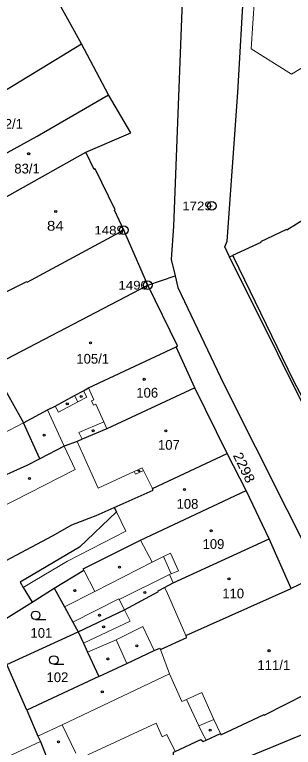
# Model space of a CAD drawing. Extents: x -679733 to -673243, y -1075091 to -1066557.
# Drawn here: x -676396.8 to -676348.3, y -1071814.4 to -1071687 of the extents above; entities that cross this region are included whole.
import ezdxf
from ezdxf.enums import TextEntityAlignment as Align

# ---------------------------------------------------------------- set-up
doc = ezdxf.new("R2010")
doc.units = 0
doc.header["$LTSCALE"] = 0.68
for name, color, linetype, lineweight in [('1', 7, 'Continuous', 25), ('3', 7, 'Continuous', 25), ('4', 7, 'Continuous', 13), ('5', 7, 'Continuous', 25), ('8', 7, 'Continuous', 25)]:
    doc.layers.add(name, color=color, linetype=linetype, lineweight=lineweight)
doc.layers.add('2', color=7, linetype='Continuous')

msp = doc.modelspace()

# ---------------------------------------------------------------- linework, layer by layer
at = {"layer": '1'}
for p, q in [((-676385.21, -1071692.07), (-676392.51, -1071678.79)), ((-676373.64, -1071734.03), (-676377.83, -1071724.46)), ((-676359.43, -1071729.07), (-676358.95, -1071728.85)), ((-676373.64, -1071734.03), (-676368.92, -1071732.38)), ((-676365.46, -1071751.88), (-676368.75, -1071744.75)), ((-676400.77, -1071748.19), (-676395.26, -1071757.96)), ((-676392.44, -1071764.21), (-676395.26, -1071757.96)), ((-676352.58, -1071778.11), (-676356.57, -1071769.72)), ((-676348.74, -1071786.8), (-676352.58, -1071778.11)), ((-676393.8, -1071789.13), (-676389.97, -1071786.72)), ((-676401.14, -1071793.74), (-676393.8, -1071789.13)), ((-676398.19, -1071800.01), (-676385.77, -1071794.33)), ((-676394.73, -1071807.91), (-676398.19, -1071800.01)), ((-676382.17, -1071802.08), (-676394.73, -1071807.91)), ((-676336.62, -1071807.99), (-676359.81, -1071817.54))]:
    msp.add_line(p, q, dxfattribs=at)
for points in [[(-676409.82, -1071487.07), (-676395.79, -1071511.68), (-676384.03, -1071532.68), (-676381.89, -1071539.87), (-676376.19, -1071569.34), (-676368.13, -1071616.48), (-676365.86, -1071630.87), (-676366.52, -1071654.54), (-676369.19, -1071723.74), (-676369.58, -1071729.58), (-676368.92, -1071732.38)], [(-676359.43, -1071729.07), (-676360.28, -1071727.35), (-676359.84, -1071726.37), (-676357.99, -1071700.53), (-676354.68, -1071643.07)], [(-676429.04, -1071719.44), (-676422.39, -1071714.77), (-676415, -1071710.08), (-676414.9, -1071710.24), (-676413.31, -1071709.22), (-676409.79, -1071707.02), (-676385.21, -1071692.07)], [(-676416.55, -1071721.95), (-676410.12, -1071717.56), (-676392.9, -1071708.11), (-676380.51, -1071700.93), (-676385.21, -1071692.07)], [(-676384.44, -1071710.9), (-676376.61, -1071707.51), (-676380.51, -1071700.93)], [(-676405.92, -1071726.95), (-676403.56, -1071725.5), (-676403.04, -1071725.17), (-676403.37, -1071724.64), (-676403.9, -1071724.92), (-676405.06, -1071722.54), (-676400.12, -1071719.64), (-676384.44, -1071710.9)], [(-676377.83, -1071724.46), (-676379.46, -1071720.98), (-676379.34, -1071720.92), (-676382.8, -1071713.8), (-676382.97, -1071713.88), (-676384.44, -1071710.9)], [(-676344.43, -1071721.33), (-676349.47, -1071724.43), (-676349.51, -1071724.33), (-676354.08, -1071726.49), (-676354.03, -1071726.6), (-676358.95, -1071728.85)], [(-676377.83, -1071724.46), (-676394.72, -1071733.57), (-676394.77, -1071733.46), (-676400.41, -1071736.23), (-676406.58, -1071739.36), (-676409.68, -1071740.88)], [(-676319.84, -1071810.83), (-676323.06, -1071802.59), (-676323.55, -1071801.33), (-676325.68, -1071796.83), (-676359.43, -1071729.07)], [(-676358.95, -1071728.85), (-676358.78, -1071729.17), (-676348.35, -1071750.57), (-676338.79, -1071768.68)], [(-676368.92, -1071732.38), (-676368.43, -1071734.45), (-676360.46, -1071751.23), (-676343.97, -1071784.01), (-676336.24, -1071800.05), (-676333.11, -1071806.54), (-676317.04, -1071839.88)], [(-676415.87, -1071755.76), (-676412.78, -1071754.15), (-676400.93, -1071747.92), (-676400.77, -1071748.19), (-676373.64, -1071734.03)], [(-676368.75, -1071744.75), (-676368.47, -1071744.59), (-676373.64, -1071734.03)], [(-676395.26, -1071757.96), (-676391.1, -1071755.73), (-676389.76, -1071755.06), (-676386.42, -1071753.23), (-676384.86, -1071752.38), (-676383.97, -1071751.9), (-676368.75, -1071744.75)], [(-676365.46, -1071751.88), (-676380.78, -1071758.98), (-676385.09, -1071760.78), (-676385.96, -1071761.23), (-676388.23, -1071762.01), (-676392.44, -1071764.21)], [(-676379.49, -1071772.71), (-676372.74, -1071769.65), (-676372.87, -1071769.38), (-676359.87, -1071763.32), (-676365.46, -1071751.88)], [(-676389.97, -1071786.72), (-676384.8, -1071783.61), (-676384.93, -1071783.34), (-676374.92, -1071778.36), (-676356.57, -1071769.72), (-676359.87, -1071763.32)], [(-676392.44, -1071764.21), (-676394.69, -1071765.38), (-676401.22, -1071768.28)], [(-676401.48, -1071793.86), (-676404.29, -1071788.38), (-676405.57, -1071785.75), (-676390.24, -1071777.61), (-676386.88, -1071775.72), (-676383.87, -1071774.55), (-676382.67, -1071774.06), (-676379.49, -1071772.71)], [(-676379.49, -1071772.71), (-676379.13, -1071773.44), (-676385.57, -1071779.56), (-676395.87, -1071785.7), (-676395.33, -1071786.6), (-676393.8, -1071789.13)], [(-676385.77, -1071794.33), (-676377.7, -1071790.47), (-676371.81, -1071787.32), (-676371.84, -1071787.18), (-676370.74, -1071786.58), (-676369.27, -1071785.78), (-676352.58, -1071778.11)], [(-676337.29, -1071800.57), (-676345.06, -1071785.03), (-676348.74, -1071786.8)], [(-676389.97, -1071786.72), (-676388.17, -1071789.99), (-676386.71, -1071792.64), (-676385.77, -1071794.33)], [(-676382.17, -1071802.08), (-676377.31, -1071799.8), (-676372.54, -1071797.57), (-676371.58, -1071797.14), (-676371.48, -1071797.37), (-676366.9, -1071795.32), (-676367.06, -1071794.95), (-676348.74, -1071786.8)], [(-676385.77, -1071794.33), (-676384.86, -1071796.3), (-676384.14, -1071797.87), (-676382.17, -1071802.08)], [(-676397.37, -1071827.85), (-676386.14, -1071824.04), (-676369.19, -1071815.87), (-676369.17, -1071815.26), (-676368.89, -1071815.13), (-676364.46, -1071813.04), (-676364.01, -1071813.37), (-676363.53, -1071813.15), (-676361.04, -1071812.01), (-676360.97, -1071812.22), (-676353.45, -1071808.69), (-676353.4, -1071808.78), (-676346.11, -1071805.11), (-676346.15, -1071804.99), (-676337.29, -1071800.57)], [(-676394.73, -1071807.91), (-676392.77, -1071812.43), (-676392.35, -1071813.38), (-676390.94, -1071816.99), (-676400.19, -1071820.14), (-676397.37, -1071827.85)]]:
    msp.add_lwpolyline(points, dxfattribs=at)
at = {"layer": '3'}
for p, q in [((-676393.173, -1071792.19), (-676391.423, -1071792.19)), ((-676390.003, -1071799.96), (-676388.253, -1071799.96))]:
    msp.add_line(p, q, dxfattribs=at)
for centre in [(-676393.1729, -1071791.4398), (-676390.0029, -1071799.2098)]:
    msp.add_circle(centre, 0.75, dxfattribs=at)
at = {"layer": '4'}
for p, q in [((-676355.69, -1071692.9), (-676352.5, -1071646.08)), ((-676306.9, -1071671.93), (-676348.68, -1071697.31)), ((-676348.68, -1071697.31), (-676355.69, -1071692.9)), ((-676383.97, -1071751.9), (-676383.03, -1071753.98)), ((-676385.83, -1071754.34), (-676386.42, -1071753.23)), ((-676384.86, -1071752.38), (-676384.26, -1071753.49)), ((-676389.2, -1071756.13), (-676385.83, -1071754.34)), ((-676384.26, -1071753.49), (-676385.83, -1071754.34)), ((-676383.03, -1071753.98), (-676383.45, -1071754.16)), ((-676383.45, -1071754.16), (-676383.12, -1071754.9)), ((-676391.1, -1071755.73), (-676388.23, -1071762.01)), ((-676389.76, -1071755.06), (-676389.2, -1071756.13)), ((-676383.12, -1071754.9), (-676382.7, -1071754.72)), ((-676382.7, -1071754.72), (-676381.31, -1071757.8)), ((-676399.07, -1071759.95), (-676395.26, -1071757.96)), ((-676381.31, -1071757.8), (-676385.69, -1071759.65)), ((-676381.31, -1071757.8), (-676380.78, -1071758.98)), ((-676385.09, -1071760.78), (-676385.69, -1071759.65)), ((-676388.23, -1071762.01), (-676386.31, -1071766.06)), ((-676385.96, -1071761.23), (-676382.28, -1071769.3)), ((-676400.17, -1071773.16), (-676386.31, -1071766.06)), ((-676376.01, -1071766.41), (-676374.62, -1071765.77)), ((-676374.62, -1071765.77), (-676374.4, -1071766.25)), ((-676382.28, -1071769.3), (-676376.01, -1071766.41)), ((-676375.79, -1071766.89), (-676376.01, -1071766.41)), ((-676374.4, -1071766.25), (-676375.79, -1071766.89)), ((-676374.4, -1071766.25), (-676372.87, -1071769.38)), ((-676379.13, -1071773.44), (-676377.47, -1071776.79)), ((-676377.47, -1071776.79), (-676387.66, -1071782.04)), ((-676374.92, -1071778.36), (-676372.92, -1071782.21)), ((-676372.92, -1071782.21), (-676370.92, -1071781.22)), ((-676370.92, -1071781.22), (-676369.69, -1071780.61)), ((-676370.92, -1071781.22), (-676369.58, -1071784.21)), ((-676369.69, -1071780.61), (-676368.32, -1071783.68)), ((-676387.66, -1071782.04), (-676393.29, -1071785.36)), ((-676382.87, -1071787.3), (-676372.92, -1071782.21)), ((-676384.8, -1071783.61), (-676382.87, -1071787.3)), ((-676369.58, -1071784.21), (-676368.32, -1071783.68)), ((-676378.64, -1071788.68), (-676369.89, -1071784.34)), ((-676369.89, -1071784.34), (-676369.58, -1071784.21)), ((-676369.89, -1071784.34), (-676369.27, -1071785.78)), ((-676393.29, -1071785.36), (-676395.33, -1071786.6)), ((-676388.17, -1071789.99), (-676382.87, -1071787.3)), ((-676370.44, -1071787.26), (-676370.74, -1071786.58)), ((-676370.44, -1071787.26), (-676367.06, -1071794.95)), ((-676378.71, -1071788.56), (-676386.71, -1071792.64)), ((-676378.71, -1071788.56), (-676378.64, -1071788.68)), ((-676377.7, -1071790.47), (-676378.64, -1071788.68)), ((-676377.7, -1071790.47), (-676376.76, -1071792.43)), ((-676384.86, -1071796.3), (-676376.76, -1071792.43)), ((-676374.51, -1071793.36), (-676379.18, -1071795.71)), ((-676372.54, -1071797.57), (-676374.51, -1071793.36)), ((-676384.14, -1071797.87), (-676379.18, -1071795.71)), ((-676379.18, -1071795.71), (-676377.31, -1071799.8)), ((-676371.48, -1071797.37), (-676369.88, -1071801.64)), ((-676369.88, -1071801.64), (-676388.58, -1071810.46)), ((-676369.88, -1071801.64), (-676367.75, -1071806.44)), ((-676366.93, -1071806.08), (-676364.24, -1071804.89)), ((-676364.24, -1071804.89), (-676362.15, -1071809.55)), ((-676367.75, -1071806.44), (-676366.93, -1071806.08)), ((-676366.93, -1071806.08), (-676364.79, -1071810.66)), ((-676392.77, -1071812.43), (-676388.58, -1071810.46)), ((-676388.58, -1071810.46), (-676386.17, -1071815.39)), ((-676384.07, -1071815.73), (-676372.2, -1071810.2)), ((-676372.2, -1071810.2), (-676371.16, -1071812.56)), ((-676362.15, -1071809.55), (-676364.79, -1071810.66)), ((-676364.79, -1071810.66), (-676364.24, -1071811.75)), ((-676362.15, -1071809.55), (-676361.04, -1071812.01)), ((-676364.24, -1071811.75), (-676363.53, -1071813.15)), ((-676371.16, -1071812.56), (-676370.37, -1071812.16)), ((-676370.37, -1071812.16), (-676368.89, -1071815.13)), ((-676405.42, -1071819.45), (-676392.35, -1071813.38))]:
    msp.add_line(p, q, dxfattribs=at)
at = {"layer": '5'}
for centre, radius in [((-676394.3868, -1071711.1592), 0.175), ((-676389.6868, -1071721.1992), 0.175), ((-676383.6168, -1071744.0492), 0.175), ((-676374.2768, -1071750.3992), 0.175), ((-676385.2568, -1071753.3992), 0.175), ((-676387.6668, -1071754.6692), 0.175), ((-676383.1768, -1071759.3292), 0.175), ((-676370.5068, -1071759.3692), 0.175), ((-676391.6768, -1071760.1092), 0.175), ((-676375.2046, -1071766.3294), 0.1172), ((-676394.2268, -1071767.6392), 0.175), ((-676367.2768, -1071769.5592), 0.175), ((-676362.6468, -1071776.7192), 0.175), ((-676378.5968, -1071783.0592), 0.175), ((-676359.5468, -1071785.0792), 0.175), ((-676386.3668, -1071787.1492), 0.175), ((-676374.1668, -1071787.4892), 0.175), ((-676382.0768, -1071791.4392), 0.175), ((-676381.3468, -1071793.4392), 0.175), ((-676375.5668, -1071796.7592), 0.175), ((-676352.5768, -1071797.5892), 0.175), ((-676380.6168, -1071799.0292), 0.175), ((-676381.5768, -1071804.7392), 0.175), ((-676362.8368, -1071811.4292), 0.175), ((-676389.2168, -1071813.4292), 0.175)]:
    msp.add_circle(centre, radius, dxfattribs=at)
at = {"layer": '8'}
for centre, radius in [((-676362.54, -1071720.2398), 0.75), ((-676362.54, -1071720.2398), 0.03), ((-676377.83, -1071724.4598), 0.75), ((-676377.83, -1071724.4598), 0.03), ((-676373.64, -1071734.0298), 0.75), ((-676373.64, -1071734.0298), 0.03)]:
    msp.add_circle(centre, radius, dxfattribs=at)

# ---------------------------------------------------------------- texts
at = {"layer": '2'}
for s, p in [('82/1', (-676399.81, -1071706.82)), ('83/1', (-676396.88, -1071714.6)), ('105/1', (-676386.09, -1071747.67)), ('106', (-676375.66, -1071753.58)), ('107', (-676371.89, -1071762.65)), ('108', (-676368.66, -1071772.91)), ('109', (-676364.14, -1071779.89)), ('110', (-676360.71, -1071788.489)), ('101', (-676394.07, -1071795.35)), ('111/1', (-676354.59, -1071800.95)), ('102', (-676391.28, -1071803.06))]:
    msp.add_text(s, height=1.7, dxfattribs=at).set_placement(p)
at = {"layer": '2', "width": 1.15}
msp.add_text('84', height=1.7, dxfattribs=at).set_placement((-676391.2, -1071724.55))
at = {"layer": '2', "width": 1.1}
msp.add_text('2298', height=1.7, rotation=296, dxfattribs=at).set_placement((-676358.893, -1071763.612))
at = {"layer": '8', "width": 1.15}
for s, p in [('1729', (-676362.539, -1071720.99)), ('1489', (-676377.829, -1071725.21)), ('1490', (-676373.639, -1071734.78))]:
    msp.add_text(s, height=1.5, dxfattribs=at).set_placement(p, align=Align.RIGHT)

doc.saveas('drawing.dxf')
